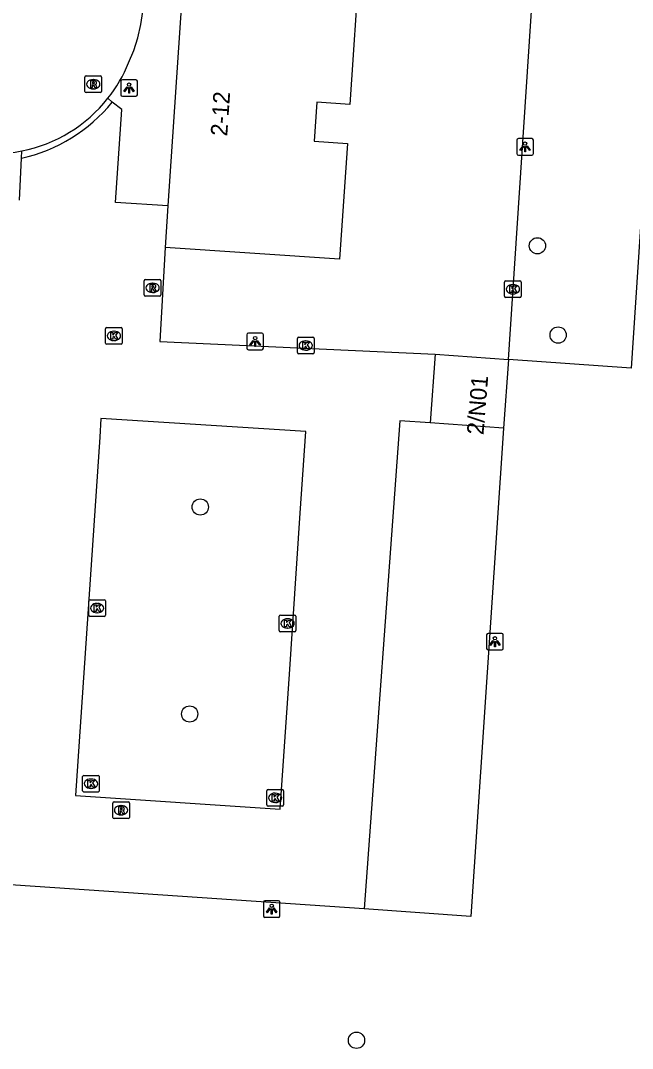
# Model space of a CAD drawing. Extents: x 161084 to 161928, y 385355 to 386522.
# Drawn here: x 161831.8 to 161868.5, y 386075.1 to 386136.9 of the extents above; entities that cross this region are included whole.
import ezdxf

# ---------------------------------------------------------------- set-up
doc = ezdxf.new("R2010")
doc.units = 0
for name, color, linetype in [('IMGEO_Berm_groen', 7, 'Continuous'), ('IMGEO_Boom', 7, 'Continuous'), ('IMGEO_Kolk', 7, 'Continuous'), ('IMGEO_Lichtpunt', 7, 'Continuous'), ('IMGEO_Pand', 7, 'Continuous'), ('IMGEO_Pand_nummerreeks', 7, 'Continuous'), ('IMGEO_Parkeervlak_open', 7, 'Continuous'), ('IMGEO_Rijbaan_lokaal_open', 7, 'Continuous'), ('IMGEO_Rioolput', 7, 'Continuous'), ('IMGEO_Voetpad_open', 7, 'Continuous')]:
    doc.layers.add(name, color=color, linetype=linetype)

msp = doc.modelspace()

# ---------------------------------------------------------------- linework, layer by layer
at = {"layer": 'IMGEO_Berm_groen'}
msp.add_lwpolyline([(161874.707, 386211.26), (161868.416, 386115.983), (161861.058, 386116.51)], dxfattribs=at)
at = {"layer": 'IMGEO_Boom'}
for centre in [(161862.796, 386123.331), (161864.04, 386117.972), (161842.556, 386107.642), (161841.92, 386095.208), (161851.935, 386075.607)]:
    msp.add_circle(centre, 0.489, dxfattribs=at)
at = {"layer": 'IMGEO_Kolk'}
for p, q in [((161860.821, 386120.298), (161860.821, 386121.15)), ((161860.896, 386121.224), (161861.748, 386121.224)), ((161861.822, 386121.15), (161861.822, 386120.298)), ((161861.332, 386120.444), (161861.307, 386120.444)), ((161861.309, 386121.004), (161861.334, 386121.004)), ((161861.748, 386120.224), (161860.896, 386120.224)), ((161836.872, 386117.493), (161836.872, 386118.345)), ((161836.947, 386118.419), (161837.799, 386118.419)), ((161837.36, 386118.199), (161837.385, 386118.199)), ((161837.873, 386118.345), (161837.873, 386117.493)), ((161837.799, 386117.419), (161836.947, 386117.419)), ((161837.383, 386117.639), (161837.358, 386117.639)), ((161848.386, 386116.917), (161848.386, 386117.769)), ((161848.461, 386117.843), (161849.313, 386117.843)), ((161848.874, 386117.623), (161848.899, 386117.623)), ((161849.387, 386117.769), (161849.387, 386116.917)), ((161849.313, 386116.843), (161848.461, 386116.843)), ((161848.897, 386117.063), (161848.872, 386117.063)), ((161835.867, 386101.147), (161835.867, 386101.999)), ((161835.942, 386102.073), (161836.794, 386102.073)), ((161836.868, 386101.999), (161836.868, 386101.147)), ((161836.378, 386101.293), (161836.353, 386101.293)), ((161836.355, 386101.853), (161836.38, 386101.853)), ((161836.794, 386101.073), (161835.942, 386101.073)), ((161847.296, 386100.223), (161847.296, 386101.075)), ((161847.371, 386101.149), (161848.223, 386101.149)), ((161847.784, 386100.929), (161847.809, 386100.929)), ((161848.297, 386101.075), (161848.297, 386100.223)), ((161848.223, 386100.149), (161847.371, 386100.149)), ((161847.807, 386100.369), (161847.782, 386100.369)), ((161835.496, 386090.596), (161835.496, 386091.448)), ((161835.571, 386091.522), (161836.423, 386091.522)), ((161836.497, 386091.448), (161836.497, 386090.596)), ((161835.984, 386091.302), (161836.009, 386091.302)), ((161836.423, 386090.522), (161835.571, 386090.522)), ((161836.007, 386090.742), (161835.982, 386090.742)), ((161846.553, 386089.746), (161846.553, 386090.598)), ((161846.628, 386090.672), (161847.48, 386090.672)), ((161847.041, 386090.452), (161847.066, 386090.452)), ((161847.554, 386090.598), (161847.554, 386089.746)), ((161847.48, 386089.672), (161846.628, 386089.672)), ((161847.064, 386089.892), (161847.039, 386089.892))]:
    msp.add_line(p, q, dxfattribs=at)
for points in [[(161860.821, 386120.298), (161860.821, 386121.15)], [(161860.896, 386121.224), (161861.748, 386121.224)], [(161861.822, 386121.15), (161861.822, 386120.298)], [(161861.142, 386120.924), (161861.265, 386120.924), (161861.265, 386120.773), (161861.395, 386120.924), (161861.559, 386120.924), (161861.413, 386120.773), (161861.566, 386120.524), (161861.414, 386120.524), (161861.329, 386120.688), (161861.265, 386120.621), (161861.265, 386120.524), (161861.142, 386120.524), (161861.142, 386120.924)], [(161861.748, 386120.224), (161860.896, 386120.224)], [(161836.872, 386117.493), (161836.872, 386118.345)], [(161836.947, 386118.419), (161837.799, 386118.419)], [(161837.193, 386118.119), (161837.316, 386118.119), (161837.316, 386117.968), (161837.446, 386118.119), (161837.61, 386118.119), (161837.464, 386117.968), (161837.617, 386117.719), (161837.465, 386117.719), (161837.38, 386117.883), (161837.316, 386117.816), (161837.316, 386117.719), (161837.193, 386117.719), (161837.193, 386118.119)], [(161837.873, 386118.345), (161837.873, 386117.493)], [(161837.799, 386117.419), (161836.947, 386117.419)], [(161848.386, 386116.917), (161848.386, 386117.769)], [(161848.461, 386117.843), (161849.313, 386117.843)], [(161848.707, 386117.543), (161848.83, 386117.543), (161848.83, 386117.392), (161848.96, 386117.543), (161849.124, 386117.543), (161848.978, 386117.392), (161849.131, 386117.143), (161848.979, 386117.143), (161848.894, 386117.307), (161848.83, 386117.24), (161848.83, 386117.143), (161848.707, 386117.143), (161848.707, 386117.543)], [(161849.387, 386117.769), (161849.387, 386116.917)], [(161849.313, 386116.843), (161848.461, 386116.843)], [(161835.867, 386101.147), (161835.867, 386101.999)], [(161835.942, 386102.073), (161836.794, 386102.073)], [(161836.868, 386101.999), (161836.868, 386101.147)], [(161836.188, 386101.773), (161836.311, 386101.773), (161836.311, 386101.622), (161836.441, 386101.773), (161836.605, 386101.773), (161836.459, 386101.622), (161836.612, 386101.373), (161836.46, 386101.373), (161836.375, 386101.537), (161836.311, 386101.47), (161836.311, 386101.373), (161836.188, 386101.373), (161836.188, 386101.773)], [(161836.794, 386101.073), (161835.942, 386101.073)], [(161847.296, 386100.223), (161847.296, 386101.075)], [(161847.371, 386101.149), (161848.223, 386101.149)], [(161847.617, 386100.849), (161847.74, 386100.849), (161847.74, 386100.698), (161847.87, 386100.849), (161848.034, 386100.849), (161847.888, 386100.698), (161848.041, 386100.449), (161847.889, 386100.449), (161847.804, 386100.613), (161847.74, 386100.546), (161847.74, 386100.449), (161847.617, 386100.449), (161847.617, 386100.849)], [(161848.297, 386101.075), (161848.297, 386100.223)], [(161848.223, 386100.149), (161847.371, 386100.149)], [(161835.496, 386090.596), (161835.496, 386091.448)], [(161835.571, 386091.522), (161836.423, 386091.522)], [(161836.497, 386091.448), (161836.497, 386090.596)], [(161835.817, 386091.222), (161835.94, 386091.222), (161835.94, 386091.071), (161836.07, 386091.222), (161836.234, 386091.222), (161836.088, 386091.071), (161836.241, 386090.822), (161836.089, 386090.822), (161836.004, 386090.986), (161835.94, 386090.919), (161835.94, 386090.822), (161835.817, 386090.822), (161835.817, 386091.222)], [(161836.423, 386090.522), (161835.571, 386090.522)], [(161846.553, 386089.746), (161846.553, 386090.598)], [(161846.628, 386090.672), (161847.48, 386090.672)], [(161846.874, 386090.372), (161846.997, 386090.372), (161846.997, 386090.221), (161847.127, 386090.372), (161847.291, 386090.372), (161847.145, 386090.221), (161847.298, 386089.972), (161847.146, 386089.972), (161847.061, 386090.136), (161846.997, 386090.069), (161846.997, 386089.972), (161846.874, 386089.972), (161846.874, 386090.372)], [(161847.554, 386090.598), (161847.554, 386089.746)], [(161847.48, 386089.672), (161846.628, 386089.672)]]:
    msp.add_lwpolyline(points, dxfattribs=at)
for centre, start, end in [((161860.898, 386121.148), 91.55205, 178.44795), ((161860.898, 386121.148), 91.55205, 178.44795), ((161861.746, 386121.148), 1.55205, 88.44795), ((161861.746, 386121.148), 1.55205, 88.44795), ((161860.898, 386120.3), 181.55205, 268.44795), ((161860.898, 386120.3), 181.55205, 268.44795), ((161861.746, 386120.3), 271.55205, 358.44795), ((161861.746, 386120.3), 271.55205, 358.44795), ((161836.949, 386118.343), 91.55205, 178.44795), ((161836.949, 386118.343), 91.55205, 178.44795), ((161837.797, 386118.343), 1.55205, 88.44795), ((161837.797, 386118.343), 1.55205, 88.44795), ((161836.949, 386117.495), 181.55205, 268.44795), ((161836.949, 386117.495), 181.55205, 268.44795), ((161837.797, 386117.495), 271.55205, 358.44795), ((161837.797, 386117.495), 271.55205, 358.44795), ((161848.463, 386117.767), 91.55205, 178.44795), ((161848.463, 386117.767), 91.55205, 178.44795), ((161849.311, 386117.767), 1.55205, 88.44795), ((161849.311, 386117.767), 1.55205, 88.44795), ((161848.463, 386116.919), 181.55205, 268.44795), ((161848.463, 386116.919), 181.55205, 268.44795), ((161849.311, 386116.919), 271.55205, 358.44795), ((161849.311, 386116.919), 271.55205, 358.44795), ((161835.944, 386101.997), 91.55205, 178.44795), ((161835.944, 386101.997), 91.55205, 178.44795), ((161836.792, 386101.997), 1.55205, 88.44795), ((161836.792, 386101.997), 1.55205, 88.44795), ((161835.944, 386101.149), 181.55205, 268.44795), ((161835.944, 386101.149), 181.55205, 268.44795), ((161836.792, 386101.149), 271.55205, 358.44795), ((161836.792, 386101.149), 271.55205, 358.44795), ((161847.373, 386101.073), 91.55205, 178.44795), ((161847.373, 386101.073), 91.55205, 178.44795), ((161848.221, 386101.073), 1.55205, 88.44795), ((161848.221, 386101.073), 1.55205, 88.44795), ((161847.373, 386100.225), 181.55205, 268.44795), ((161847.373, 386100.225), 181.55205, 268.44795), ((161848.221, 386100.225), 271.55205, 358.44795), ((161848.221, 386100.225), 271.55205, 358.44795), ((161835.573, 386091.446), 91.55205, 178.44795), ((161835.573, 386091.446), 91.55205, 178.44795), ((161836.421, 386091.446), 1.55205, 88.44795), ((161836.421, 386091.446), 1.55205, 88.44795), ((161835.573, 386090.598), 181.55205, 268.44795), ((161835.573, 386090.598), 181.55205, 268.44795), ((161836.421, 386090.598), 271.55205, 358.44795), ((161836.421, 386090.598), 271.55205, 358.44795), ((161846.63, 386090.596), 91.55205, 178.44795), ((161846.63, 386090.596), 91.55205, 178.44795), ((161847.478, 386090.596), 1.55205, 88.44795), ((161847.478, 386090.596), 1.55205, 88.44795), ((161846.63, 386089.748), 181.55205, 268.44795), ((161846.63, 386089.748), 181.55205, 268.44795), ((161847.478, 386089.748), 271.55205, 358.44795), ((161847.478, 386089.748), 271.55205, 358.44795)]:
    msp.add_arc(centre, 0.0765, start, end, dxfattribs=at)
for centre, major_axis, ratio, start_param, end_param in [((161861.308, 386120.724), (-0.387, 0.002), 0.722429, 4.712389, 7.853982), ((161861.333, 386120.724), (-0.39, 0.002), 0.717154, 1.570796, 4.712389), ((161837.359, 386117.919), (-0.387, 0.002), 0.722429, 4.712389, 7.853982), ((161837.384, 386117.919), (-0.39, 0.002), 0.717154, 1.570796, 4.712389), ((161848.873, 386117.343), (-0.387, 0.002), 0.722429, 4.712389, 7.853982), ((161848.898, 386117.343), (-0.39, 0.002), 0.717154, 1.570796, 4.712389), ((161836.354, 386101.573), (-0.387, 0.002), 0.722429, 4.712389, 7.853982), ((161836.379, 386101.573), (-0.39, 0.002), 0.717154, 1.570796, 4.712389), ((161847.783, 386100.649), (-0.387, 0.002), 0.722429, 4.712389, 7.853982), ((161847.808, 386100.649), (-0.39, 0.002), 0.717154, 1.570796, 4.712389), ((161835.983, 386091.022), (-0.387, 0.002), 0.722429, 4.712389, 7.853982), ((161836.008, 386091.022), (-0.39, 0.002), 0.717154, 1.570796, 4.712389), ((161847.04, 386090.172), (-0.387, 0.002), 0.722429, 4.712389, 7.853982), ((161847.065, 386090.172), (-0.39, 0.002), 0.717154, 1.570796, 4.712389)]:
    msp.add_ellipse(centre, major_axis=major_axis, ratio=ratio, start_param=start_param, end_param=end_param, dxfattribs=at)
at = {"layer": 'IMGEO_Lichtpunt'}
for p, q in [((161837.786, 386133.217), (161837.786, 386132.41)), ((161837.786, 386133.217), (161837.786, 386132.41)), ((161838.688, 386133.312), (161837.88, 386133.312)), ((161838.688, 386133.312), (161837.88, 386133.312)), ((161838.782, 386132.41), (161838.782, 386133.217)), ((161838.782, 386132.41), (161838.782, 386133.217)), ((161837.88, 386132.316), (161838.688, 386132.316)), ((161837.88, 386132.316), (161838.688, 386132.316)), ((161862.46, 386129.77), (161861.652, 386129.77)), ((161862.46, 386129.77), (161861.652, 386129.77)), ((161861.558, 386129.675), (161861.558, 386128.868)), ((161861.558, 386129.675), (161861.558, 386128.868)), ((161862.554, 386128.868), (161862.554, 386129.675)), ((161862.554, 386128.868), (161862.554, 386129.675)), ((161861.652, 386128.774), (161862.46, 386128.774)), ((161861.652, 386128.774), (161862.46, 386128.774)), ((161845.353, 386117.99), (161845.353, 386117.183)), ((161845.353, 386117.99), (161845.353, 386117.183)), ((161846.255, 386118.085), (161845.447, 386118.085)), ((161846.255, 386118.085), (161845.447, 386118.085)), ((161846.349, 386117.183), (161846.349, 386117.99)), ((161846.349, 386117.183), (161846.349, 386117.99)), ((161845.447, 386117.089), (161846.255, 386117.089)), ((161845.447, 386117.089), (161846.255, 386117.089)), ((161860.65, 386100.051), (161859.842, 386100.051)), ((161860.65, 386100.051), (161859.842, 386100.051)), ((161859.748, 386099.956), (161859.748, 386099.149)), ((161859.748, 386099.956), (161859.748, 386099.149)), ((161860.744, 386099.149), (161860.744, 386099.956)), ((161860.744, 386099.149), (161860.744, 386099.956)), ((161859.842, 386099.055), (161860.65, 386099.055)), ((161859.842, 386099.055), (161860.65, 386099.055)), ((161846.346, 386083.895), (161846.346, 386083.088)), ((161846.346, 386083.895), (161846.346, 386083.088)), ((161847.248, 386083.99), (161846.44, 386083.99)), ((161847.248, 386083.99), (161846.44, 386083.99)), ((161847.342, 386083.088), (161847.342, 386083.895)), ((161847.342, 386083.088), (161847.342, 386083.895)), ((161846.44, 386082.994), (161847.248, 386082.994)), ((161846.44, 386082.994), (161847.248, 386082.994))]:
    msp.add_line(p, q, dxfattribs=at)
for points in [[(161838.16, 386132.881), (161838.199, 386132.853), (161838.011, 386132.591), (161837.973, 386132.618), (161838.16, 386132.881)], [(161838.262, 386132.833), (161838.309, 386132.833), (161838.309, 386132.511), (161838.262, 386132.511), (161838.262, 386132.833)], [(161838.372, 386132.853), (161838.41, 386132.88), (161838.597, 386132.618), (161838.558, 386132.59), (161838.372, 386132.853)], [(161861.932, 386129.339), (161861.971, 386129.311), (161861.783, 386129.049), (161861.745, 386129.076), (161861.932, 386129.339)], [(161862.034, 386129.291), (161862.081, 386129.291), (161862.081, 386128.969), (161862.034, 386128.969), (161862.034, 386129.291)], [(161862.144, 386129.311), (161862.182, 386129.338), (161862.369, 386129.076), (161862.33, 386129.048), (161862.144, 386129.311)], [(161845.727, 386117.654), (161845.766, 386117.626), (161845.578, 386117.364), (161845.54, 386117.391), (161845.727, 386117.654)], [(161845.829, 386117.606), (161845.876, 386117.606), (161845.876, 386117.284), (161845.829, 386117.284), (161845.829, 386117.606)], [(161845.939, 386117.626), (161845.977, 386117.653), (161846.164, 386117.391), (161846.125, 386117.363), (161845.939, 386117.626)], [(161860.122, 386099.62), (161860.161, 386099.592), (161859.973, 386099.33), (161859.935, 386099.357), (161860.122, 386099.62)], [(161860.224, 386099.572), (161860.271, 386099.572), (161860.271, 386099.25), (161860.224, 386099.25), (161860.224, 386099.572)], [(161860.334, 386099.592), (161860.372, 386099.619), (161860.559, 386099.357), (161860.52, 386099.329), (161860.334, 386099.592)], [(161846.72, 386083.559), (161846.759, 386083.531), (161846.571, 386083.269), (161846.533, 386083.296), (161846.72, 386083.559)], [(161846.822, 386083.511), (161846.869, 386083.511), (161846.869, 386083.189), (161846.822, 386083.189), (161846.822, 386083.511)], [(161846.932, 386083.531), (161846.97, 386083.558), (161847.157, 386083.296), (161847.118, 386083.268), (161846.932, 386083.531)]]:
    msp.add_lwpolyline(points, dxfattribs=at)
for centre in [(161838.285, 386133.015), (161862.057, 386129.473), (161845.852, 386117.788), (161860.247, 386099.754), (161846.845, 386083.693)]:
    msp.add_circle(centre, 0.0994, dxfattribs=at)
for centre, start, end in [((161837.88, 386133.217), 90, 180), ((161837.88, 386133.217), 90, 180), ((161838.688, 386133.217), 0, 90), ((161838.688, 386133.217), 0, 90), ((161837.88, 386132.41), 180, 270), ((161837.88, 386132.41), 180, 270), ((161838.688, 386132.41), 270, 0), ((161838.688, 386132.41), 270, 360), ((161861.652, 386129.675), 90, 180), ((161861.652, 386129.675), 90, 180), ((161862.46, 386129.675), 0, 90), ((161862.46, 386129.675), 0, 90), ((161861.652, 386128.868), 180, 270), ((161861.652, 386128.868), 180, 270), ((161862.46, 386128.868), 270, 0), ((161862.46, 386128.868), 270, 360), ((161845.447, 386117.99), 90, 180), ((161845.447, 386117.99), 90, 180), ((161846.255, 386117.99), 0, 90), ((161846.255, 386117.99), 0, 90), ((161845.447, 386117.183), 180, 270), ((161845.447, 386117.183), 180, 270), ((161846.255, 386117.183), 270, 0), ((161846.255, 386117.183), 270, 360), ((161859.842, 386099.956), 90, 180), ((161859.842, 386099.956), 90, 180), ((161860.65, 386099.956), 0, 90), ((161860.65, 386099.956), 0, 90), ((161859.842, 386099.149), 180, 270), ((161859.842, 386099.149), 180, 270), ((161860.65, 386099.149), 270, 0), ((161860.65, 386099.149), 270, 360), ((161846.44, 386083.895), 90, 180), ((161846.44, 386083.895), 90, 180), ((161847.248, 386083.895), 0, 90), ((161847.248, 386083.895), 0, 90), ((161846.44, 386083.088), 180, 270), ((161846.44, 386083.088), 180, 270), ((161847.248, 386083.088), 270, 0), ((161847.248, 386083.088), 270, 360)]:
    msp.add_arc(centre, 0.0946, start, end, dxfattribs=at)
at = {"layer": 'IMGEO_Pand'}
for points in [[(161841.641, 386141.197), (161840.607, 386125.732)], [(161852.124, 386140.496), (161851.544, 386131.828), (161849.549, 386131.962), (161849.392, 386129.61), (161851.387, 386129.476), (161850.923, 386122.536), (161840.44, 386123.237)], [(161840.607, 386125.732), (161840.44, 386123.237)], [(161856.652, 386116.825), (161856.358, 386112.692)], [(161856.652, 386116.825), (161861.058, 386116.51)], [(161861.058, 386116.51), (161860.763, 386112.377)], [(161860.763, 386112.377), (161856.358, 386112.692)]]:
    msp.add_lwpolyline(points, dxfattribs=at)
at = {"layer": 'IMGEO_Parkeervlak_open'}
for points in [[(161848.885, 386112.182), (161836.593, 386112.95), (161836.518, 386111.84), (161835.072, 386090.309), (161847.361, 386089.484), (161847.906, 386097.6), (161848.555, 386107.27), (161848.885, 386112.182)], [(161856.358, 386112.692), (161854.539, 386112.814), (161852.4, 386083.513)], [(161860.763, 386112.377), (161858.789, 386083.051), (161852.4, 386083.513)], [(161852.4, 386083.513), (161825.852, 386085.316)]]:
    msp.add_lwpolyline(points, dxfattribs=at)
at = {"layer": 'IMGEO_Rijbaan_lokaal_open'}
for points in [[(161861.058, 386116.51), (161867.348, 386211.769)], [(161838.251, 386134.329), (161838.565, 386135.068), (161838.813, 386135.833), (161838.991, 386136.617), (161839.099, 386137.413), (161839.135, 386138.216), (161839.124, 386138.651), (161838.183, 386157.485)], [(161816.042, 386128.239), (161831.45, 386128.967), (161831.844, 386129.04)], [(161840.44, 386123.237), (161840.125, 386117.593), (161856.652, 386116.825)]]:
    msp.add_lwpolyline(points, dxfattribs=at)
for centre, radius, start, end in [((161831.053, 386137.098), 7.712, 320.56867, 338.95528), ((161830.225, 386137.489), 8.603, 280.84644, 322.06113)]:
    msp.add_arc(centre, radius, start, end, dxfattribs=at)
at = {"layer": 'IMGEO_Rioolput'}
for p, q in [((161835.634, 386132.609), (161835.634, 386133.461)), ((161835.709, 386133.535), (161836.561, 386133.535)), ((161836.635, 386133.461), (161836.635, 386132.609)), ((161836.122, 386133.315), (161836.147, 386133.315)), ((161836.561, 386132.535), (161835.709, 386132.535)), ((161836.145, 386132.755), (161836.12, 386132.755)), ((161839.191, 386120.381), (161839.191, 386121.233)), ((161839.266, 386121.307), (161840.118, 386121.307)), ((161839.679, 386121.087), (161839.704, 386121.087)), ((161840.192, 386121.233), (161840.192, 386120.381)), ((161839.702, 386120.527), (161839.677, 386120.527)), ((161840.118, 386120.307), (161839.266, 386120.307)), ((161837.304, 386088.998), (161837.304, 386089.85)), ((161837.379, 386089.924), (161838.231, 386089.924)), ((161837.792, 386089.704), (161837.817, 386089.704)), ((161838.305, 386089.85), (161838.305, 386088.998)), ((161837.815, 386089.144), (161837.79, 386089.144)), ((161838.231, 386088.924), (161837.379, 386088.924))]:
    msp.add_line(p, q, dxfattribs=at)
for points in [[(161835.634, 386132.609), (161835.634, 386133.461)], [(161835.709, 386133.535), (161836.561, 386133.535)], [(161836.635, 386133.461), (161836.635, 386132.609)], [(161836.223, 386133.233), (161835.971, 386133.235), (161835.971, 386132.835)], [(161835.971, 386132.835), (161836.095, 386132.835), (161836.095, 386132.997), (161836.106, 386132.997)], [(161836.149, 386133.154), (161836.095, 386133.154), (161836.095, 386133.073)], [(161836.095, 386133.073), (161836.147, 386133.073)], [(161836.153, 386132.968), (161836.224, 386132.835), (161836.364, 386132.835), (161836.299, 386132.961)], [(161836.561, 386132.535), (161835.709, 386132.535)], [(161839.191, 386120.381), (161839.191, 386121.233)], [(161839.266, 386121.307), (161840.118, 386121.307)], [(161840.192, 386121.233), (161840.192, 386120.381)], [(161839.78, 386121.005), (161839.528, 386121.007), (161839.528, 386120.607)], [(161839.528, 386120.607), (161839.652, 386120.607), (161839.652, 386120.769), (161839.663, 386120.769)], [(161839.706, 386120.926), (161839.652, 386120.926), (161839.652, 386120.845)], [(161839.652, 386120.845), (161839.704, 386120.845)], [(161839.71, 386120.74), (161839.781, 386120.607), (161839.921, 386120.607), (161839.856, 386120.733)], [(161840.118, 386120.307), (161839.266, 386120.307)], [(161837.304, 386088.998), (161837.304, 386089.85)], [(161837.379, 386089.924), (161838.231, 386089.924)], [(161837.893, 386089.622), (161837.641, 386089.624), (161837.641, 386089.224)], [(161838.305, 386089.85), (161838.305, 386088.998)], [(161837.641, 386089.224), (161837.765, 386089.224), (161837.765, 386089.386), (161837.776, 386089.386)], [(161837.819, 386089.543), (161837.765, 386089.543), (161837.765, 386089.462)], [(161837.765, 386089.462), (161837.817, 386089.462)], [(161837.823, 386089.357), (161837.894, 386089.224), (161838.034, 386089.224), (161837.969, 386089.35)], [(161838.231, 386088.924), (161837.379, 386088.924)]]:
    msp.add_lwpolyline(points, dxfattribs=at)
for centre, radius, start, end in [((161835.711, 386133.459), 0.0765, 91.55205, 178.44795), ((161835.711, 386133.459), 0.0765, 91.55205, 178.44795), ((161836.559, 386133.459), 0.0765, 1.55205, 88.44795), ((161836.559, 386133.459), 0.0765, 1.55205, 88.44795), ((161836.105, 386132.944), 0.0533, 26.02933, 88.69889), ((161836.131, 386133.262), 0.19, 274.7715, 282.96867), ((161836.155, 386133.058), 0.0964, 77.00612, 93.18647), ((161836.169, 386133.115), 0.0378, 276.66336, 79.67722), ((161836.222, 386133.123), 0.109, 350.36119, 89.41601), ((161836.22, 386133.123), 0.112, 277.58423, 350.98172), ((161836.204, 386132.908), 0.108, 29.51342, 73.79051), ((161835.711, 386132.611), 0.0765, 181.55205, 268.44795), ((161835.711, 386132.611), 0.0765, 181.55205, 268.44795), ((161836.559, 386132.611), 0.0765, 271.55205, 358.44795), ((161836.559, 386132.611), 0.0765, 271.55205, 358.44795), ((161839.268, 386121.231), 0.0765, 91.55205, 178.44795), ((161839.268, 386121.231), 0.0765, 91.55205, 178.44795), ((161840.116, 386121.231), 0.0765, 1.55205, 88.44795), ((161840.116, 386121.231), 0.0765, 1.55205, 88.44795), ((161839.662, 386120.716), 0.0533, 26.02933, 88.69889), ((161839.688, 386121.034), 0.19, 274.7715, 282.96867), ((161839.712, 386120.83), 0.0964, 77.00612, 93.18647), ((161839.726, 386120.887), 0.0378, 276.66336, 79.67722), ((161839.779, 386120.895), 0.109, 350.36119, 89.41601), ((161839.777, 386120.895), 0.112, 277.58423, 350.98172), ((161839.761, 386120.68), 0.108, 29.51342, 73.79051), ((161839.268, 386120.383), 0.0765, 181.55205, 268.44795), ((161839.268, 386120.383), 0.0765, 181.55205, 268.44795), ((161840.116, 386120.383), 0.0765, 271.55205, 358.44795), ((161840.116, 386120.383), 0.0765, 271.55205, 358.44795), ((161837.381, 386089.848), 0.0765, 91.55205, 178.44795), ((161837.381, 386089.848), 0.0765, 91.55205, 178.44795), ((161837.892, 386089.512), 0.109, 350.36119, 89.41601), ((161838.229, 386089.848), 0.0765, 1.55205, 88.44795), ((161838.229, 386089.848), 0.0765, 1.55205, 88.44795), ((161837.381, 386089), 0.0765, 181.55205, 268.44795), ((161837.381, 386089), 0.0765, 181.55205, 268.44795), ((161837.775, 386089.333), 0.0533, 26.02933, 88.69889), ((161837.801, 386089.651), 0.19, 274.7715, 282.96867), ((161837.825, 386089.447), 0.0964, 77.00612, 93.18647), ((161837.839, 386089.504), 0.0378, 276.66336, 79.67722), ((161837.89, 386089.512), 0.112, 277.58423, 350.98172), ((161837.874, 386089.297), 0.108, 29.51342, 73.79051), ((161838.229, 386089), 0.0765, 271.55205, 358.44795), ((161838.229, 386089), 0.0765, 271.55205, 358.44795)]:
    msp.add_arc(centre, radius, start, end, dxfattribs=at)
for centre, major_axis, ratio, start_param, end_param in [((161836.121, 386133.035), (-0.387, 0.002), 0.722429, 4.712389, 7.853982), ((161836.146, 386133.035), (-0.39, 0.002), 0.717154, 1.570796, 4.712389), ((161839.678, 386120.807), (-0.387, 0.002), 0.722429, 4.712389, 7.853982), ((161839.703, 386120.807), (-0.39, 0.002), 0.717154, 1.570796, 4.712389), ((161837.791, 386089.424), (-0.387, 0.002), 0.722429, 4.712389, 7.853982), ((161837.816, 386089.424), (-0.39, 0.002), 0.717154, 1.570796, 4.712389)]:
    msp.add_ellipse(centre, major_axis=major_axis, ratio=ratio, start_param=start_param, end_param=end_param, dxfattribs=at)
at = {"layer": 'IMGEO_Voetpad_open'}
for points in [[(161837.274, 386131.954), (161837.01, 386132.2)], [(161840.607, 386125.732), (161837.465, 386125.943), (161837.839, 386131.53), (161837.274, 386131.954)], [(161831.715, 386126.076), (161831.824, 386128.587)], [(161831.824, 386128.587), (161831.844, 386129.04)]]:
    msp.add_lwpolyline(points, dxfattribs=at)
msp.add_arc((161829.593, 386138.292), 9.958, 282.94389, 320.4715, dxfattribs=at)

# ---------------------------------------------------------------- texts
at = {"layer": 'IMGEO_Pand_nummerreeks'}
for s, rotation, p in [('2-12', 86.17285, (161844.173, 386129.893)), ('2/N01', 85.32862, (161859.553, 386111.948))]:
    msp.add_text(s, height=1, rotation=rotation, dxfattribs=at).set_placement(p)

doc.saveas('drawing.dxf')
